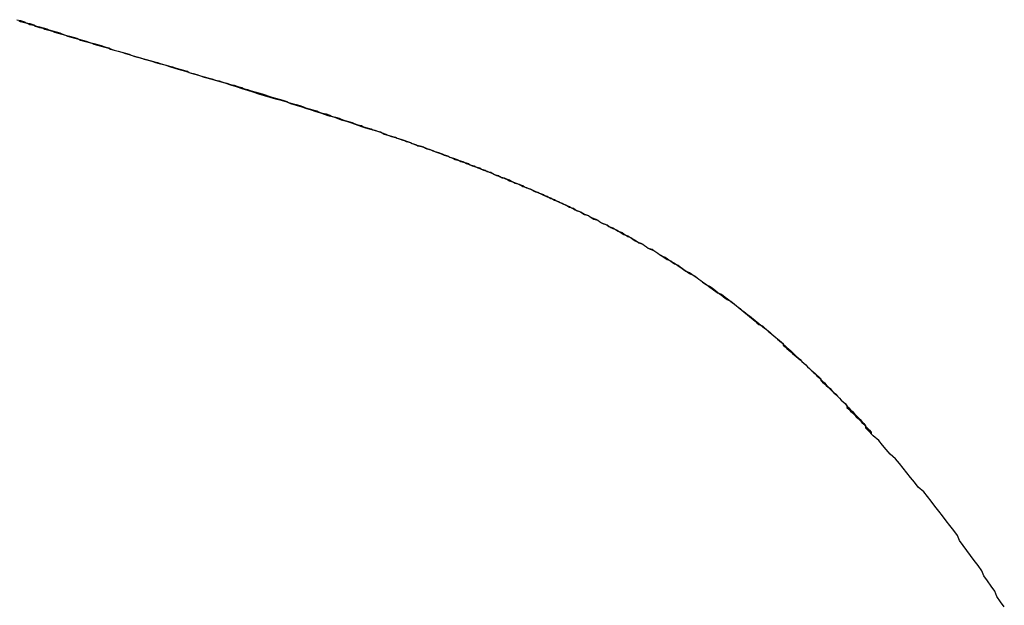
# Model space of a CAD drawing. Extents: x 1107 to 4046, y 937 to 3355.
# Tile 782 of 861: x 3055.481 to 3056.007, y 1750.286 to 1750.599. Entities that reach past the tile are written whole.
import ezdxf

# ---------------------------------------------------------------- set-up
doc = ezdxf.new("R2010")
doc.units = 0
doc.layers.add('KF_VIDA_L___C_LEFT', color=7, linetype='CONTINUOUS')

# ---------------------------------------------------------------- blocks, each defined once
blk = doc.blocks.new('KF_VIDA_L___C_LEFT')
at = {"layer": 'KF_VIDA_L___C_LEFT'}
for points in [[(166.176, 61.3854, 0), (166.178, 61.3849, 0), (166.18, 61.3843, 0), (166.181, 61.3838, 0), (166.183, 61.3833, 0), (166.185, 61.3827, 0), (166.186, 61.3822, 0), (166.188, 61.3816, 0), (166.19, 61.3811, 0), (166.192, 61.3806, 0), (166.193, 61.38, 0), (166.195, 61.3795, 0), (166.197, 61.3789, 0), (166.199, 61.3784, 0), (166.2, 61.3778, 0), (166.202, 61.3772, 0), (166.204, 61.3767, 0), (166.206, 61.3761, 0), (166.208, 61.3756, 0), (166.209, 61.375, 0), (166.211, 61.3744, 0), (166.213, 61.3739, 0), (166.215, 61.3733, 0), (166.217, 61.3727, 0), (166.219, 61.3721, 0), (166.221, 61.3716, 0), (166.223, 61.371, 0), (166.225, 61.3704, 0), (166.226, 61.3698, 0), (166.228, 61.3692, 0), (166.23, 61.3686, 0), (166.232, 61.368, 0), (166.234, 61.3674, 0), (166.236, 61.3668, 0), (166.238, 61.3662, 0), (166.24, 61.3656, 0), (166.242, 61.365, 0), (166.244, 61.3644, 0), (166.246, 61.3638, 0), (166.248, 61.3632, 0), (166.25, 61.3626, 0), (166.252, 61.362, 0), (166.255, 61.3614, 0)], [(166.177, 61.3849, 0), (166.178, 61.3844, 0), (166.18, 61.3839, 0), (166.182, 61.3834, 0), (166.183, 61.3829, 0), (166.185, 61.3824, 0), (166.186, 61.3819, 0), (166.188, 61.3813, 0), (166.19, 61.3808, 0), (166.191, 61.3803, 0), (166.193, 61.3798, 0), (166.195, 61.3793, 0), (166.196, 61.3788, 0), (166.198, 61.3782, 0), (166.2, 61.3777, 0), (166.202, 61.3772, 0), (166.203, 61.3767, 0), (166.205, 61.3761, 0), (166.207, 61.3756, 0), (166.209, 61.3751, 0), (166.21, 61.3745, 0), (166.212, 61.374, 0), (166.214, 61.3735, 0), (166.216, 61.3729, 0), (166.217, 61.3724, 0), (166.219, 61.3719, 0), (166.221, 61.3713, 0), (166.223, 61.3708, 0), (166.225, 61.3702, 0), (166.226, 61.3697, 0), (166.228, 61.3691, 0), (166.23, 61.3686, 0), (166.232, 61.3681, 0), (166.234, 61.3675, 0), (166.236, 61.367, 0), (166.237, 61.3664, 0), (166.239, 61.3658, 0), (166.241, 61.3653, 0), (166.243, 61.3647, 0), (166.245, 61.3642, 0), (166.247, 61.3636, 0), (166.249, 61.3631, 0), (166.251, 61.3625, 0), (166.253, 61.3619, 0), (166.255, 61.3614, 0)], [(166.255, 61.3614, 0), (166.257, 61.3608, 0), (166.259, 61.3602, 0), (166.261, 61.3596, 0), (166.263, 61.359, 0), (166.265, 61.3585, 0), (166.267, 61.3579, 0), (166.268, 61.3573, 0), (166.27, 61.3567, 0), (166.272, 61.3561, 0), (166.274, 61.3555, 0), (166.276, 61.355, 0), (166.278, 61.3544, 0), (166.28, 61.3538, 0), (166.282, 61.3532, 0), (166.284, 61.3527, 0), (166.286, 61.3521, 0), (166.288, 61.3515, 0), (166.29, 61.3509, 0), (166.292, 61.3504, 0), (166.294, 61.3498, 0), (166.296, 61.3492, 0), (166.297, 61.3487, 0), (166.299, 61.3481, 0), (166.301, 61.3475, 0), (166.303, 61.3469, 0), (166.305, 61.3464, 0), (166.307, 61.3458, 0), (166.309, 61.3452, 0), (166.31, 61.3447, 0), (166.312, 61.3441, 0), (166.314, 61.3435, 0), (166.316, 61.343, 0), (166.318, 61.3424, 0), (166.32, 61.3418, 0), (166.321, 61.3413, 0), (166.323, 61.3407, 0), (166.325, 61.3401, 0), (166.327, 61.3396, 0), (166.329, 61.339, 0), (166.33, 61.3384, 0), (166.332, 61.3379, 0), (166.334, 61.3373, 0), (166.336, 61.3368, 0), (166.337, 61.3362, 0), (166.339, 61.3356, 0), (166.341, 61.3351, 0), (166.343, 61.3345, 0), (166.344, 61.3339, 0), (166.346, 61.3334, 0), (166.348, 61.3328, 0), (166.349, 61.3323, 0), (166.351, 61.3317, 0), (166.353, 61.3311, 0), (166.355, 61.3306, 0), (166.356, 61.33, 0), (166.358, 61.3294, 0), (166.36, 61.3289, 0), (166.361, 61.3283, 0), (166.363, 61.3278, 0), (166.365, 61.3272, 0), (166.366, 61.3266, 0), (166.368, 61.3261, 0), (166.37, 61.3255, 0), (166.371, 61.325, 0), (166.373, 61.3244, 0), (166.374, 61.3238, 0), (166.376, 61.3233, 0), (166.378, 61.3227, 0), (166.379, 61.3222, 0), (166.381, 61.3216, 0), (166.383, 61.321, 0), (166.384, 61.3205, 0), (166.386, 61.3199, 0), (166.387, 61.3193, 0), (166.389, 61.3188, 0), (166.39, 61.3182, 0), (166.392, 61.3177, 0), (166.394, 61.3171, 0), (166.395, 61.3165, 0), (166.397, 61.316, 0), (166.398, 61.3154, 0), (166.4, 61.3148, 0), (166.401, 61.3143, 0), (166.403, 61.3137, 0), (166.404, 61.3131, 0), (166.406, 61.3126, 0), (166.407, 61.312, 0), (166.409, 61.3114, 0), (166.41, 61.3109, 0), (166.412, 61.3103, 0), (166.413, 61.3097, 0), (166.415, 61.3092, 0), (166.416, 61.3086, 0), (166.418, 61.308, 0), (166.419, 61.3075, 0), (166.421, 61.3069, 0), (166.422, 61.3063, 0), (166.424, 61.3057, 0), (166.425, 61.3052, 0), (166.427, 61.3046, 0), (166.428, 61.304, 0), (166.43, 61.3034, 0), (166.431, 61.3029, 0), (166.432, 61.3023, 0), (166.434, 61.3017, 0), (166.435, 61.3011, 0), (166.437, 61.3006, 0), (166.438, 61.3, 0), (166.439, 61.2994, 0), (166.441, 61.2988, 0), (166.442, 61.2982, 0), (166.444, 61.2976, 0), (166.445, 61.2971, 0), (166.446, 61.2965, 0), (166.448, 61.2959, 0), (166.449, 61.2953, 0), (166.451, 61.2947, 0), (166.452, 61.2941, 0), (166.453, 61.2935, 0), (166.455, 61.2929, 0), (166.456, 61.2923, 0), (166.457, 61.2918, 0), (166.459, 61.2912, 0), (166.46, 61.2906, 0), (166.461, 61.29, 0), (166.463, 61.2894, 0), (166.464, 61.2888, 0), (166.465, 61.2882, 0), (166.467, 61.2876, 0), (166.468, 61.287, 0), (166.469, 61.2864, 0), (166.471, 61.2858, 0), (166.472, 61.2851, 0), (166.473, 61.2845, 0), (166.474, 61.2839, 0), (166.476, 61.2833, 0), (166.477, 61.2827, 0), (166.478, 61.2821, 0), (166.479, 61.2815, 0), (166.481, 61.2809, 0), (166.482, 61.2802, 0), (166.483, 61.2796, 0), (166.484, 61.279, 0), (166.486, 61.2784, 0), (166.487, 61.2778, 0), (166.488, 61.2771, 0), (166.489, 61.2765, 0), (166.491, 61.2759, 0), (166.492, 61.2752, 0), (166.493, 61.2746, 0), (166.494, 61.274, 0), (166.496, 61.2733, 0), (166.497, 61.2727, 0), (166.498, 61.2721, 0), (166.499, 61.2714, 0), (166.5, 61.2708, 0), (166.502, 61.2701, 0), (166.503, 61.2695, 0), (166.504, 61.2688, 0), (166.505, 61.2682, 0), (166.506, 61.2675, 0), (166.507, 61.2669, 0), (166.509, 61.2662, 0), (166.51, 61.2656, 0), (166.511, 61.2649, 0), (166.512, 61.2642, 0), (166.513, 61.2636, 0), (166.514, 61.2629, 0), (166.516, 61.2622, 0), (166.517, 61.2616, 0), (166.518, 61.2609, 0), (166.519, 61.2602, 0), (166.52, 61.2596, 0), (166.521, 61.2589, 0), (166.522, 61.2582, 0), (166.523, 61.2575, 0), (166.525, 61.2568, 0), (166.526, 61.2561, 0), (166.527, 61.2555, 0), (166.528, 61.2548, 0), (166.529, 61.2541, 0), (166.53, 61.2534, 0), (166.531, 61.2527, 0), (166.532, 61.252, 0), (166.533, 61.2513, 0), (166.535, 61.2506, 0), (166.536, 61.2498, 0), (166.537, 61.2491, 0), (166.538, 61.2484, 0), (166.539, 61.2477, 0), (166.54, 61.247, 0), (166.541, 61.2463, 0), (166.542, 61.2455, 0), (166.543, 61.2448, 0), (166.544, 61.2441, 0), (166.545, 61.2434, 0), (166.546, 61.2426, 0), (166.547, 61.2419, 0), (166.548, 61.2411, 0), (166.549, 61.2404, 0), (166.55, 61.2397, 0), (166.552, 61.2389, 0), (166.553, 61.2382, 0), (166.554, 61.2374, 0), (166.555, 61.2367, 0), (166.556, 61.2359, 0), (166.557, 61.2351, 0), (166.558, 61.2344, 0), (166.559, 61.2336, 0), (166.56, 61.2328, 0), (166.561, 61.2321, 0), (166.562, 61.2313, 0), (166.563, 61.2305, 0), (166.564, 61.2297, 0), (166.565, 61.2289, 0), (166.566, 61.2281, 0), (166.567, 61.2274, 0), (166.568, 61.2266, 0), (166.569, 61.2258, 0), (166.57, 61.225, 0), (166.571, 61.2242, 0), (166.572, 61.2233, 0), (166.573, 61.2225, 0), (166.574, 61.2217, 0), (166.575, 61.2209, 0), (166.576, 61.2201, 0), (166.577, 61.2193, 0), (166.578, 61.2184, 0), (166.579, 61.2176, 0), (166.58, 61.2168, 0), (166.581, 61.2159, 0), (166.582, 61.2151, 0), (166.583, 61.2143, 0), (166.584, 61.2134, 0), (166.585, 61.2126, 0), (166.585, 61.2117, 0), (166.586, 61.2109, 0), (166.587, 61.21, 0), (166.588, 61.2091, 0), (166.589, 61.2083, 0), (166.59, 61.2074, 0), (166.591, 61.2065, 0), (166.592, 61.2057, 0), (166.593, 61.2048, 0), (166.594, 61.2039, 0), (166.595, 61.203, 0), (166.596, 61.2021, 0), (166.597, 61.2012, 0), (166.598, 61.2003, 0), (166.599, 61.1994, 0), (166.6, 61.1985, 0), (166.601, 61.1976, 0), (166.602, 61.1967, 0), (166.603, 61.1958, 0), (166.604, 61.1949, 0), (166.605, 61.1939, 0), (166.605, 61.193, 0), (166.606, 61.1921, 0), (166.607, 61.1911, 0), (166.608, 61.1902, 0), (166.609, 61.1893, 0), (166.61, 61.1883, 0), (166.611, 61.1874, 0), (166.612, 61.1864, 0), (166.613, 61.1854, 0), (166.614, 61.1845, 0), (166.615, 61.1835, 0), (166.616, 61.1825, 0), (166.617, 61.1816, 0), (166.618, 61.1806, 0), (166.619, 61.1796, 0), (166.619, 61.1786, 0), (166.62, 61.1776, 0), (166.621, 61.1766, 0), (166.622, 61.1756, 0), (166.623, 61.1746, 0), (166.624, 61.1736, 0), (166.625, 61.1726, 0), (166.626, 61.1716, 0), (166.627, 61.1706, 0), (166.628, 61.1696, 0), (166.629, 61.1685, 0), (166.63, 61.1675, 0), (166.631, 61.1665, 0), (166.632, 61.1654, 0), (166.632, 61.1644, 0), (166.633, 61.1634, 0)], [(166.255, 61.3614, 0), (166.258, 61.3602, 0), (166.262, 61.3591, 0), (166.266, 61.358, 0), (166.269, 61.3569, 0), (166.273, 61.3558, 0), (166.276, 61.3548, 0), (166.28, 61.3537, 0), (166.283, 61.3527, 0), (166.287, 61.3517, 0), (166.29, 61.3507, 0), (166.293, 61.3497, 0), (166.296, 61.3487, 0), (166.299, 61.3478, 0), (166.302, 61.3469, 0), (166.305, 61.3459, 0), (166.308, 61.345, 0), (166.311, 61.3441, 0), (166.314, 61.3432, 0), (166.317, 61.3424, 0), (166.32, 61.3415, 0), (166.322, 61.3407, 0), (166.325, 61.3398, 0), (166.328, 61.339, 0), (166.33, 61.3382, 0), (166.333, 61.3374, 0), (166.335, 61.3366, 0), (166.338, 61.3358, 0), (166.34, 61.335, 0), (166.342, 61.3343, 0), (166.345, 61.3335, 0), (166.347, 61.3328, 0), (166.349, 61.332, 0), (166.352, 61.3313, 0), (166.354, 61.3306, 0), (166.356, 61.3299, 0), (166.358, 61.3292, 0), (166.36, 61.3285, 0), (166.362, 61.3278, 0), (166.364, 61.3271, 0), (166.367, 61.3264, 0), (166.369, 61.3258, 0), (166.371, 61.3251, 0), (166.372, 61.3244, 0), (166.374, 61.3238, 0), (166.376, 61.3231, 0), (166.378, 61.3225, 0), (166.38, 61.3218, 0), (166.382, 61.3212, 0), (166.384, 61.3206, 0), (166.386, 61.3199, 0), (166.387, 61.3193, 0), (166.389, 61.3187, 0), (166.391, 61.3181, 0), (166.393, 61.3175, 0), (166.394, 61.3169, 0), (166.396, 61.3163, 0), (166.398, 61.3157, 0), (166.399, 61.3151, 0), (166.401, 61.3145, 0), (166.403, 61.3139, 0), (166.404, 61.3133, 0), (166.406, 61.3127, 0), (166.407, 61.3121, 0), (166.409, 61.3115, 0), (166.411, 61.3109, 0), (166.412, 61.3103, 0), (166.414, 61.3098, 0), (166.415, 61.3092, 0), (166.417, 61.3086, 0), (166.418, 61.308, 0), (166.42, 61.3074, 0), (166.421, 61.3069, 0), (166.423, 61.3063, 0), (166.424, 61.3057, 0), (166.426, 61.3051, 0), (166.427, 61.3045, 0), (166.429, 61.304, 0), (166.43, 61.3034, 0), (166.431, 61.3028, 0), (166.433, 61.3022, 0), (166.434, 61.3016, 0), (166.436, 61.301, 0), (166.437, 61.3005, 0), (166.439, 61.2999, 0), (166.44, 61.2993, 0), (166.441, 61.2987, 0), (166.443, 61.2981, 0), (166.444, 61.2975, 0), (166.446, 61.2969, 0), (166.447, 61.2963, 0), (166.448, 61.2957, 0), (166.45, 61.2952, 0), (166.451, 61.2946, 0), (166.452, 61.294, 0), (166.454, 61.2934, 0), (166.455, 61.2928, 0), (166.457, 61.2921, 0), (166.458, 61.2915, 0), (166.459, 61.2909, 0), (166.461, 61.2903, 0), (166.462, 61.2897, 0), (166.463, 61.2891, 0), (166.465, 61.2885, 0), (166.466, 61.2879, 0), (166.467, 61.2873, 0), (166.469, 61.2866, 0), (166.47, 61.286, 0), (166.471, 61.2854, 0), (166.473, 61.2848, 0), (166.474, 61.2841, 0), (166.475, 61.2835, 0), (166.477, 61.2829, 0), (166.478, 61.2822, 0), (166.479, 61.2816, 0), (166.481, 61.2809, 0), (166.482, 61.2803, 0), (166.483, 61.2797, 0), (166.485, 61.279, 0), (166.486, 61.2784, 0), (166.487, 61.2777, 0), (166.488, 61.2771, 0), (166.49, 61.2764, 0), (166.491, 61.2758, 0), (166.492, 61.2751, 0), (166.494, 61.2744, 0), (166.495, 61.2738, 0), (166.496, 61.2731, 0), (166.497, 61.2725, 0), (166.499, 61.2718, 0), (166.5, 61.2711, 0), (166.501, 61.2704, 0), (166.502, 61.2698, 0), (166.504, 61.2691, 0), (166.505, 61.2684, 0), (166.506, 61.2677, 0), (166.507, 61.2671, 0), (166.508, 61.2664, 0), (166.51, 61.2657, 0), (166.511, 61.265, 0), (166.512, 61.2643, 0), (166.513, 61.2636, 0), (166.515, 61.2629, 0), (166.516, 61.2622, 0), (166.517, 61.2615, 0), (166.518, 61.2608, 0), (166.519, 61.2601, 0), (166.52, 61.2594, 0), (166.522, 61.2587, 0), (166.523, 61.258, 0), (166.524, 61.2573, 0), (166.525, 61.2565, 0), (166.526, 61.2558, 0), (166.527, 61.2551, 0), (166.529, 61.2544, 0), (166.53, 61.2536, 0), (166.531, 61.2529, 0), (166.532, 61.2522, 0), (166.533, 61.2514, 0), (166.534, 61.2507, 0), (166.535, 61.25, 0), (166.537, 61.2492, 0), (166.538, 61.2485, 0), (166.539, 61.2477, 0), (166.54, 61.247, 0), (166.541, 61.2462, 0), (166.542, 61.2454, 0), (166.543, 61.2447, 0), (166.544, 61.2439, 0), (166.546, 61.2431, 0), (166.547, 61.2424, 0), (166.548, 61.2416, 0), (166.549, 61.2408, 0), (166.55, 61.24, 0), (166.551, 61.2392, 0), (166.552, 61.2385, 0), (166.553, 61.2377, 0), (166.554, 61.2369, 0), (166.555, 61.2361, 0), (166.557, 61.2353, 0), (166.558, 61.2345, 0), (166.559, 61.2337, 0), (166.56, 61.2328, 0), (166.561, 61.232, 0), (166.562, 61.2312, 0), (166.563, 61.2304, 0), (166.564, 61.2296, 0), (166.565, 61.2287, 0), (166.566, 61.2279, 0), (166.567, 61.2271, 0), (166.568, 61.2262, 0), (166.569, 61.2254, 0), (166.57, 61.2245, 0), (166.571, 61.2237, 0), (166.572, 61.2228, 0), (166.574, 61.222, 0), (166.575, 61.2211, 0), (166.576, 61.2202, 0), (166.577, 61.2194, 0), (166.578, 61.2185, 0), (166.579, 61.2176, 0), (166.58, 61.2168, 0), (166.581, 61.2159, 0), (166.582, 61.215, 0), (166.583, 61.2141, 0), (166.584, 61.2132, 0), (166.585, 61.2123, 0), (166.586, 61.2114, 0), (166.587, 61.2105, 0), (166.588, 61.2096, 0), (166.589, 61.2087, 0), (166.59, 61.2078, 0), (166.591, 61.2068, 0), (166.592, 61.2059, 0), (166.593, 61.205, 0), (166.594, 61.2041, 0), (166.595, 61.2031, 0), (166.596, 61.2022, 0), (166.597, 61.2012, 0), (166.598, 61.2003, 0), (166.599, 61.1993, 0), (166.6, 61.1984, 0), (166.601, 61.1974, 0), (166.602, 61.1965, 0), (166.603, 61.1955, 0), (166.604, 61.1945, 0), (166.605, 61.1935, 0), (166.606, 61.1926, 0), (166.607, 61.1916, 0), (166.608, 61.1906, 0), (166.609, 61.1896, 0), (166.61, 61.1886, 0), (166.611, 61.1876, 0), (166.612, 61.1866, 0), (166.613, 61.1856, 0), (166.614, 61.1846, 0), (166.615, 61.1835, 0), (166.616, 61.1825, 0), (166.617, 61.1815, 0), (166.618, 61.1805, 0), (166.619, 61.1794, 0), (166.62, 61.1784, 0), (166.621, 61.1773, 0), (166.622, 61.1763, 0), (166.623, 61.1752, 0), (166.624, 61.1742, 0), (166.625, 61.1731, 0), (166.626, 61.1721, 0), (166.627, 61.171, 0), (166.628, 61.1699, 0), (166.629, 61.1688, 0), (166.629, 61.1677, 0), (166.63, 61.1666, 0), (166.631, 61.1656, 0), (166.632, 61.1645, 0), (166.633, 61.1634, 0)], [(166.703, 61.0721, 0), (166.701, 61.0749, 0), (166.699, 61.0777, 0), (166.698, 61.0805, 0), (166.696, 61.0832, 0), (166.694, 61.086, 0), (166.692, 61.0887, 0), (166.691, 61.0914, 0), (166.689, 61.0942, 0), (166.687, 61.0969, 0), (166.685, 61.0996, 0), (166.683, 61.1022, 0), (166.681, 61.1049, 0), (166.679, 61.1076, 0), (166.678, 61.1102, 0), (166.676, 61.1129, 0), (166.674, 61.1155, 0), (166.672, 61.1181, 0), (166.67, 61.1207, 0), (166.668, 61.1233, 0), (166.666, 61.1259, 0), (166.664, 61.1285, 0), (166.662, 61.131, 0), (166.66, 61.1336, 0), (166.657, 61.1361, 0), (166.655, 61.1387, 0), (166.653, 61.1412, 0), (166.651, 61.1437, 0), (166.649, 61.1462, 0), (166.647, 61.1487, 0), (166.645, 61.1511, 0), (166.642, 61.1536, 0), (166.64, 61.1561, 0), (166.638, 61.1585, 0), (166.636, 61.1609, 0), (166.633, 61.1634, 0)], [(166.703, 61.0721, 0), (166.701, 61.0749, 0), (166.699, 61.0777, 0), (166.698, 61.0805, 0), (166.696, 61.0832, 0), (166.694, 61.086, 0), (166.692, 61.0887, 0), (166.691, 61.0914, 0), (166.689, 61.0942, 0), (166.687, 61.0969, 0), (166.685, 61.0996, 0), (166.683, 61.1022, 0), (166.681, 61.1049, 0), (166.679, 61.1076, 0), (166.678, 61.1102, 0), (166.676, 61.1129, 0), (166.674, 61.1155, 0), (166.672, 61.1181, 0), (166.67, 61.1207, 0), (166.668, 61.1233, 0), (166.666, 61.1259, 0), (166.664, 61.1285, 0), (166.662, 61.131, 0), (166.66, 61.1336, 0), (166.657, 61.1361, 0), (166.655, 61.1387, 0), (166.653, 61.1412, 0), (166.651, 61.1437, 0), (166.649, 61.1462, 0), (166.647, 61.1487, 0), (166.645, 61.1511, 0), (166.642, 61.1536, 0), (166.64, 61.1561, 0), (166.638, 61.1585, 0), (166.636, 61.1609, 0), (166.633, 61.1634, 0)]]:
    blk.add_polyline3d(points, dxfattribs=at)

msp = doc.modelspace()

# ---------------------------------------------------------------- block references
at = {"layer": 'KF_VIDA_L___C_LEFT'}
msp.add_blockref('KF_VIDA_L___C_LEFT', (2889.30355, 1689.21316), dxfattribs=at)

doc.saveas('drawing.dxf')
